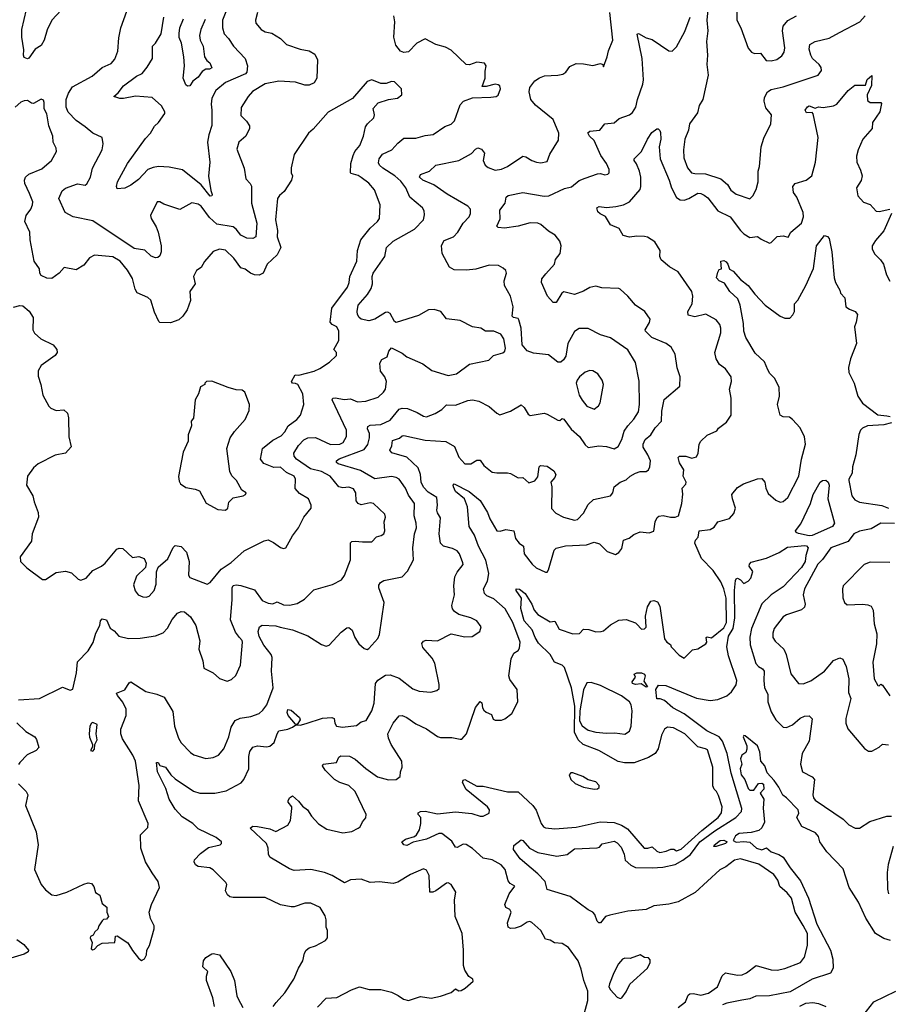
# Model space of a CAD drawing. Extents: x 1954678 to 2060275, y 904822 to 1016299.
# Tile 295 of 467: x 2018795 to 2024494, y 956950 to 963409. Entities that reach past the tile are written whole.
import ezdxf

# ---------------------------------------------------------------- set-up
doc = ezdxf.new("R2010")
doc.units = 0

msp = doc.modelspace()

# ---------------------------------------------------------------- linework, layer by layer
at = {"layer": '0CON20XD'}
for points in [[(2020168.2, 963515), (2020125.6, 963405), (2020125.5, 963355.5), (2020135.6, 963315), (2020164.4, 963285), (2020197.8, 963235), (2020274.7, 963154.7), (2020289.8, 963105), (2020284.1, 963065), (2020276.7, 963053.3), (2020145, 962997.7), (2020082.5, 962945), (2020055.2, 962895), (2020050.3, 962855), (2020055.9, 962815.9), (2020055.4, 962714.6), (2020035.5, 962654.5), (2020027.7, 962605), (2020042.9, 962475), (2020033.1, 962383.1), (2020048.1, 962288.1), (2020056.9, 962263.1), (2020055, 962254), (2020045, 962251.9), (2019985, 962324.5), (2019863.5, 962423.5), (2019775, 962440.8), (2019705, 962445.3), (2019669.9, 962440.1), (2019634.8, 962425.2), (2019575, 962360), (2019525, 962324), (2019485, 962304), (2019435, 962300), (2019430, 962315), (2019436, 962345), (2019502.9, 962465), (2019621, 962629), (2019653.2, 962665), (2019678.8, 962711.2), (2019705.6, 962735), (2019746.2, 962793.8), (2019748.1, 962805), (2019724.6, 962844.6), (2019665, 962898.2), (2019555, 962906.6), (2019475, 962890.9), (2019450.9, 962890.9), (2019413.3, 962905), (2019441.2, 962928.8), (2019475.5, 962975), (2019560.8, 963039.2), (2019598.1, 963055), (2019632.2, 963097.8), (2019665.7, 963155), (2019666.9, 963235), (2019686.5, 963255), (2019723.2, 963315), (2019739.5, 963425)], [(2023312.9, 963495), (2023303.1, 963405), (2023309.1, 963335), (2023301.5, 963265), (2023307.8, 963175), (2023303.5, 963115), (2023311.9, 963045), (2023277.8, 962885), (2023254, 962845), (2023242.7, 962797.3), (2023190, 962725), (2023183.8, 962685), (2023160, 962625), (2023150.9, 962555), (2023152.8, 962502.8), (2023176.2, 962436.2), (2023202, 962405), (2023225, 962398.8), (2023295, 962398), (2023394.1, 962364.1), (2023438.7, 962328.7), (2023461.3, 962291.3), (2023495.6, 962265), (2023585, 962234.3), (2023605, 962254), (2023627.7, 962295), (2023639.3, 962345), (2023640.8, 962415), (2023649.1, 962445), (2023659.4, 962575), (2023678.3, 962631.7), (2023723.9, 962726.1), (2023726.9, 962785), (2023691, 962831), (2023680, 962875), (2023682.2, 962897.8), (2023701.4, 962935), (2023725, 962950), (2023805, 962967.7), (2024034.3, 963045.7), (2024055.6, 963074.4), (2024053.1, 963095), (2024040.6, 963115), (2023997.5, 963155), (2023985, 963176.2), (2023974.4, 963215), (2023980, 963245), (2024013.7, 963266.3), (2024105, 963286.9), (2024174.7, 963325.3), (2024308, 963395), (2024342.9, 963435)], [(2023500.9, 963510.9), (2023501.2, 963405), (2023525.8, 963355), (2023575, 963222.5), (2023596.4, 963196.4), (2023616.4, 963186.4), (2023655, 963190), (2023692.1, 963142.1), (2023725, 963138.6), (2023761.7, 963148.3), (2023795, 963171.4), (2023810.6, 963195), (2023814.4, 963224.4), (2023799.6, 963335), (2023804.7, 963365.3), (2023835, 963404.5), (2023892.5, 963435)], [(2019067.8, 963472.2), (2019006.4, 963406.4), (2018975, 963342), (2018955.6, 963275), (2018935, 963238.8), (2018895.5, 963214.5), (2018855, 963156.7), (2018845, 963151.2), (2018825, 963160), (2018819.2, 963175), (2018821.7, 963211.7), (2018809.4, 963295), (2018808.6, 963345), (2018838.8, 963475)], [(2020354.2, 963455), (2020342.5, 963405), (2020344, 963385), (2020378.8, 963345), (2020405, 963329.2), (2020449.3, 963319.3), (2020506, 963285), (2020545, 963245.7), (2020635, 963214.4), (2020694.1, 963204.1), (2020732.1, 963182.1), (2020749.4, 963145), (2020744.5, 963025), (2020725.8, 962994.2), (2020695, 962978.5), (2020665, 962978.9), (2020605, 962999.5), (2020495, 963004.5), (2020405, 962987.1), (2020323, 962937), (2020292.9, 962905), (2020247.4, 962832.6), (2020245, 962781.2), (2020282.5, 962742.5), (2020301.7, 962711.7), (2020302.5, 962695), (2020279.2, 962645), (2020233.1, 962605), (2020219.5, 962559.5), (2020266.5, 962435), (2020279.4, 962365), (2020307.5, 962335), (2020316.4, 962316.4), (2020314.7, 962204.7), (2020351.4, 962075), (2020344, 961985), (2020325, 961973.1), (2020284.3, 961975.7), (2020246.5, 961995), (2020214.5, 962035), (2020195, 962049.2), (2020088.3, 962068.3), (2020040.8, 962110.8), (2019985, 962185.5), (2019965, 962198.2), (2019925, 962206.9), (2019845, 962163.1), (2019739.5, 962199.5), (2019715, 962213.8), (2019696.4, 962213.6), (2019652.9, 962125), (2019656.9, 962105), (2019690.6, 962049.4), (2019703.9, 962015), (2019722.2, 961925), (2019723.8, 961886.2), (2019715, 961860), (2019701.7, 961848.3), (2019685, 961845.8), (2019657.8, 961857.8), (2019615, 961897.1), (2019545, 961908.5), (2019275, 962089.3), (2019145, 962115.5), (2019093.1, 962145), (2019051.9, 962235), (2019073.3, 962285), (2019095.9, 962304.1), (2019175, 962331.8), (2019225, 962324.3), (2019235, 962332), (2019259.5, 962375), (2019273.1, 962435), (2019335.8, 962555), (2019342.5, 962595), (2019335.8, 962635.8), (2019274.6, 962664.6), (2019225, 962706.9), (2019165, 962747.5), (2019112.3, 962802.3), (2019099.6, 962835), (2019099, 962885), (2019114, 962926), (2019141.1, 962968.9), (2019270.7, 963039.3), (2019335, 963095.8), (2019395, 963121.2), (2019419.7, 963150.3), (2019438, 963202), (2019445, 963290), (2019458.1, 963355), (2019496.9, 963465)], [(2020458, 956935), (2020478.2, 956961.8), (2020534.6, 957025.4), (2020592.5, 957115), (2020623.7, 957186.3), (2020652.9, 957235), (2020662.9, 957285), (2020675, 957304), (2020695, 957320.8), (2020735, 957333.8), (2020801.2, 957368.8), (2020813.3, 957385), (2020813.8, 957435), (2020806.4, 957456.4), (2020806.2, 957505), (2020799.5, 957529.5), (2020766.7, 957585), (2020705, 957614.3), (2020665, 957614.3), (2020595, 957588.6), (2020575, 957590), (2020505, 957602.9), (2020405, 957651.4), (2020195, 957650), (2020174.4, 957654.4), (2020158.3, 957668.3), (2020146, 957695), (2020154, 957735), (2020148.3, 957748.3), (2020065, 957830.9), (2020041.2, 957845), (2019965, 957853.6), (2019948.6, 957865), (2019940, 957885), (2019941.9, 957898.1), (2019980.9, 957939.1), (2020032.5, 957977.5), (2020110, 957995), (2020118.8, 958005), (2020118, 958015), (2020083.8, 958045), (2019965, 958101.5), (2019930.5, 958135), (2019860.5, 958180.5), (2019815, 958230.5), (2019775.4, 958295.4), (2019752.5, 958365), (2019698.1, 958475), (2019693.3, 958535), (2019702.5, 958535), (2019715, 958516), (2019752, 958505), (2019786.7, 958455), (2019815, 958428.9), (2019935, 958347.7), (2019976.2, 958333.8), (2020075, 958334.6), (2020150.2, 958349.8), (2020247.2, 958402.8), (2020264.6, 958425.4), (2020299.2, 958495), (2020298, 958575), (2020305, 958608), (2020325, 958636), (2020355, 958645.8), (2020415, 958639.2), (2020435, 958644), (2020465, 958666.7), (2020483.1, 958725), (2020495, 958742.9), (2020555, 958755.7), (2020585, 958766.8), (2020606.9, 958783.1), (2020635, 958781.2), (2020675, 958791.4), (2020782.3, 958827.7), (2020841.7, 958831.7), (2020858, 958825), (2020863, 958793), (2020873.8, 958775), (2020913, 958767), (2021005, 958778.6), (2021035, 958801.9), (2021067.6, 958812.4), (2021105.5, 958875), (2021120.9, 958925), (2021129.7, 959055), (2021145, 959076.9), (2021195, 959109.6), (2021225, 959110.4), (2021285, 959090), (2021375, 959018.6), (2021415.8, 959004.2), (2021492.3, 958997.7), (2021531.7, 959008.3), (2021547.7, 959022.3), (2021548.1, 959048.1), (2021518.1, 959188.1), (2021500.6, 959220.6), (2021439.5, 959289.5), (2021432.9, 959317.1), (2021445, 959331.2), (2021462.5, 959337.5), (2021535, 959334.5), (2021625, 959379.4), (2021715, 959360.6), (2021763.6, 959363.6), (2021813.3, 959395), (2021822, 959425), (2021793.3, 959465), (2021755, 959484.2), (2021675, 959507.1), (2021647.3, 959527.3), (2021635.6, 959545), (2021630.6, 959565), (2021648.2, 959635), (2021644.1, 959695.9), (2021650.3, 959755), (2021664.5, 959785), (2021704.2, 959835), (2021702.9, 959845), (2021680.4, 959905), (2021664.4, 959925), (2021635, 959939.6), (2021575.8, 959955), (2021555.5, 959975), (2021547.6, 960035), (2021555, 960140), (2021536.7, 960173.3), (2021531.1, 960191.1), (2021536.5, 960225), (2021530.8, 960275), (2021475, 960308.3), (2021445, 960341.8), (2021428, 960375), (2021425.5, 960425.5), (2021409.3, 960469.3), (2021335, 960539.3), (2021237.1, 960567.1), (2021223.8, 960585), (2021236.9, 960613.1), (2021241.4, 960648.6), (2021286.3, 960663.7), (2021305, 960678.5), (2021315, 960681.5), (2021455, 960649.7), (2021590.9, 960640.9), (2021648.7, 960608.7), (2021675, 960539.2), (2021715, 960495.5), (2021755, 960495.4), (2021795, 960518.2), (2021815, 960519.4), (2021840, 960485), (2021895, 960441.4), (2021925, 960435.7), (2021995, 960437.1), (2022015, 960431.4), (2022065, 960402.5), (2022096.7, 960405), (2022135, 960370), (2022175, 960384.3), (2022195, 960410), (2022202.9, 960475), (2022211.2, 960485), (2022255, 960479.5), (2022298.8, 960448.8), (2022312.1, 960425), (2022305.5, 960405), (2022280.6, 960375), (2022285.5, 960345), (2022285, 960203.3), (2022312.2, 960172.2), (2022362.5, 960145), (2022435, 960126), (2022455, 960130), (2022495, 960170.8), (2022525, 960227.5), (2022558.6, 960261.4), (2022671.2, 960285), (2022687.1, 960305), (2022696, 960345), (2022735, 960374.2), (2022775, 960390), (2022801.2, 960415), (2022835, 960434.3), (2022865, 960445.6), (2022905, 960444.4), (2022920, 960455), (2022930, 960475), (2022933.5, 960515), (2022916.9, 960555), (2022884.5, 960605), (2022885.3, 960625), (2022899.6, 960655), (2022936.9, 960685), (2022965, 960730.5), (2023005, 960774.3), (2023008.9, 960841.1), (2023023.7, 960916.3), (2023125.7, 961004.3), (2023128, 961065), (2023108.1, 961125), (2023095.8, 961215), (2023070.3, 961260.3), (2023035.4, 961285.4), (2022943.3, 961323.3), (2022900.6, 961365), (2022898.6, 961375), (2022927.3, 961422.7), (2022930.6, 961445), (2022895.5, 961495.5), (2022834.3, 961535), (2022785.3, 961595.3), (2022735, 961640.8), (2022725, 961645.6), (2022615, 961650), (2022575, 961660.8), (2022535, 961652.5), (2022495, 961626.9), (2022435, 961605.7), (2022365, 961623.8), (2022351.2, 961615), (2022315.7, 961554.3), (2022295, 961553.3), (2022258, 961595), (2022218, 961685), (2022221.7, 961708.3), (2022248, 961742), (2022302.9, 961805), (2022311.1, 961835), (2022340.8, 961875), (2022347.3, 961925), (2022338.1, 961955), (2022308.1, 961995), (2022265, 962021.1), (2022215, 962065.9), (2022194.8, 962074.8), (2022143.8, 962076.2), (2022065, 962054.7), (2021975, 962040.6), (2021933.3, 962045), (2021926.2, 962055), (2021948.3, 962101.7), (2021945, 962160), (2021980, 962205), (2021986.7, 962245), (2022000, 962255), (2022095, 962274.3), (2022235, 962251.5), (2022266.4, 962253.6), (2022369.5, 962300.5), (2022415, 962313.1), (2022465, 962352.9), (2022505, 962369.1), (2022585, 962397.1), (2022605, 962399.1), (2022635, 962391.5), (2022653.3, 962395), (2022662, 962405), (2022661.9, 962425), (2022645.7, 962465.7), (2022608.8, 962518.8), (2022565, 962615.7), (2022533.1, 962645), (2022522.6, 962667.4), (2022535, 962678.5), (2022600.8, 962685), (2022634.7, 962725.3), (2022695, 962731.2), (2022728.8, 962761.2), (2022796.7, 962785), (2022815, 962799.2), (2022838.2, 962835), (2022848.2, 962885), (2022883.4, 962985), (2022886.9, 963015), (2022879.1, 963155), (2022846.4, 963313.6), (2022855, 963317.5), (2022905, 963290.6), (2022945, 963278.9), (2023055, 963204.3), (2023075, 963201.4), (2023105, 963230), (2023159.4, 963330.6), (2023195, 963425.8)], [(2020965, 960920.6), (2021011.2, 960901.2), (2021065, 960906.7), (2021147.2, 960932.8), (2021182.2, 960965), (2021194.4, 960985), (2021201.2, 961035), (2021191.2, 961065), (2021162.7, 961102.7), (2021158.8, 961155), (2021170.5, 961179.5), (2021205, 961196.7), (2021216.5, 961235), (2021235, 961255.5), (2021305, 961220.4), (2021335, 961197.1), (2021440.6, 961150.6), (2021498.3, 961108.3), (2021605, 961074.3), (2021661.2, 961085), (2021745, 961148.1), (2021872.5, 961175), (2021904.4, 961205.6), (2021965, 961222.5), (2021977.8, 961235), (2021981.8, 961255), (2021971.1, 961315), (2021952.5, 961345), (2021905, 961366.4), (2021850, 961365), (2021820, 961385), (2021765, 961393.3), (2021685, 961435.8), (2021595, 961445.8), (2021556.9, 961495), (2021515, 961507.5), (2021476.2, 961505), (2021412.1, 961467.9), (2021265, 961423.3), (2021255, 961428.6), (2021225, 961480.6), (2021209.3, 961489.3), (2021195, 961488.9), (2021125, 961443.8), (2021085, 961433.6), (2021036.2, 961445), (2021022, 961455), (2021010.8, 961475), (2021008.1, 961495), (2021015.6, 961535), (2021076.2, 961605), (2021100.8, 961645), (2021109.6, 961675), (2021108.2, 961725), (2021113.4, 961745), (2021189.6, 961855), (2021200.6, 961915), (2021245.7, 961955), (2021385, 962034.4), (2021445, 962096.7), (2021451.7, 962128.3), (2021449.2, 962155), (2021437.5, 962175), (2021354.7, 962244.7), (2021329.1, 962305), (2021295, 962348.8), (2021255.4, 962385.4), (2021177.3, 962435), (2021155.7, 962455), (2021148.8, 962468.8), (2021153.3, 962495), (2021175, 962526.4), (2021235.9, 962554.1), (2021275, 962599.2), (2021315, 962631.4), (2021395, 962630.5), (2021455, 962649.5), (2021507.5, 962655), (2021585, 962708), (2021625, 962724.3), (2021646.7, 962745), (2021685, 962850), (2021706.7, 962875), (2021765, 962895.8), (2021885, 962900.8), (2021920, 962905), (2021935, 962913.8), (2021950, 962955), (2021944.4, 962974.4), (2021935, 962981.4), (2021914.5, 962985.5), (2021855, 962970), (2021830, 962970), (2021848.8, 963025), (2021848.3, 963071.7), (2021856.2, 963105), (2021845, 963122.5), (2021795, 963131.2), (2021746.8, 963113.2), (2021724.1, 963114.1), (2021625, 963208.8), (2021587.6, 963227.6), (2021525, 963247.1), (2021455, 963283.1), (2021401.5, 963255), (2021345, 963198.2), (2021315, 963193.1), (2021292.4, 963202.4), (2021262.1, 963242.1), (2021248.5, 963295), (2021256.1, 963395), (2021248.6, 963435)], [(2022650, 963165), (2022657.1, 963205), (2022685.8, 963275), (2022666.3, 963455)], [(2020010.7, 963409.3), (2019983.3, 963345), (2019975.3, 963305), (2019979.7, 963275), (2019998, 963235), (2020007.5, 963165), (2020021.9, 963141.9), (2020042.9, 963125), (2020055, 963092.5), (2020040, 963085), (2020015, 963083.8), (2019991.2, 963068.8), (2019965, 963031.2), (2019930, 963005), (2019910, 962975), (2019895, 962973.3), (2019885, 962982.5), (2019868, 963025), (2019875.6, 963105), (2019871.4, 963165), (2019856.7, 963255), (2019842, 963292), (2019841.6, 963318.4), (2019845.2, 963354.8), (2019868.9, 963415)], [(2018787.8, 958395), (2018837.5, 958345), (2018848.5, 958325), (2018831.9, 958255), (2018902.1, 958082.1), (2018915.8, 957995), (2018890.8, 957835), (2018935.6, 957735.6), (2018965, 957701.2), (2019005, 957668.8), (2019035, 957664), (2019104.4, 957685.6), (2019215, 957738), (2019245, 957746.2), (2019265, 957743.3), (2019281.7, 957721.7), (2019292.4, 957682.4), (2019320, 957665), (2019335, 957610), (2019367, 957587), (2019366.7, 957555), (2019376.7, 957525), (2019365, 957507.5), (2019343.8, 957506.2), (2019335, 957497.5), (2019313.3, 957465), (2019308.3, 957441.7), (2019287.5, 957425), (2019276.4, 957403.6), (2019260, 957395), (2019257.5, 957385), (2019270, 957355), (2019263, 957313), (2019275, 957307.5), (2019285, 957312.5), (2019307.5, 957335), (2019335, 957351.2), (2019420, 957355), (2019424, 957396), (2019435, 957400), (2019505, 957353.3), (2019535, 957303.3), (2019575, 957253.3), (2019595, 957237.5), (2019613, 957247), (2019627.5, 957275), (2019630, 957305), (2019647.5, 957335), (2019677.5, 957445), (2019677.5, 957465), (2019653.6, 957513.6), (2019643.3, 957555), (2019658.8, 957605), (2019713, 957717), (2019703.3, 957755), (2019665, 957812.5), (2019619.2, 957885), (2019589.4, 957975), (2019587.7, 958062.3), (2019635, 958110), (2019637.5, 958135), (2019573.3, 958285), (2019577.8, 958385), (2019555.5, 958545), (2019537.9, 958585), (2019470.3, 958690.3), (2019457.4, 958725), (2019458.4, 958755), (2019492.8, 958845), (2019493.2, 958885), (2019472.3, 958932.3), (2019435.6, 958975), (2019428.8, 958991.2), (2019485, 959013.1), (2019512, 959058), (2019525, 959065.7), (2019622.3, 959002.3), (2019694.4, 958985), (2019741.9, 958965), (2019800.6, 958870.6), (2019810.8, 958775), (2019836.5, 958695), (2019855, 958664.3), (2019915, 958602), (2019936.8, 958586.8), (2020015, 958562.5), (2020065, 958569.2), (2020098.8, 958585), (2020133.4, 958626.6), (2020166.4, 958705), (2020181.5, 958768.5), (2020209.4, 958810.6), (2020242.1, 958827.9), (2020311.3, 958838.7), (2020365, 958857.8), (2020390.2, 958879.8), (2020415.3, 958914.7), (2020457.8, 959025), (2020447.8, 959135), (2020451.5, 959225), (2020444.5, 959245), (2020397.3, 959305), (2020365, 959362.5), (2020358.6, 959395), (2020368, 959425), (2020385, 959437.8), (2020475, 959432.9), (2020504.1, 959424.1), (2020585.3, 959405.3), (2020685, 959366.9), (2020775, 959310), (2020805, 959300), (2020825, 959306.2), (2020905, 959392), (2020940.7, 959419.3), (2020955, 959421.4), (2020977.1, 959405), (2020993.1, 959355), (2021020, 959315), (2021055, 959283.8), (2021075, 959277.5), (2021086.4, 959283.6), (2021145, 959348.8), (2021155.7, 959375.7), (2021185.6, 959585), (2021151.7, 959681.7), (2021151.2, 959698.8), (2021162.2, 959717.8), (2021185, 959730.8), (2021305, 959754.3), (2021339.6, 959790.4), (2021379.2, 959865), (2021374.5, 959945), (2021386.2, 960035), (2021399.2, 960075), (2021396.3, 960106.3), (2021383.2, 960155), (2021384.3, 960235), (2021345, 960290), (2021325.6, 960335), (2021284.3, 960394.3), (2021265.5, 960405.5), (2021235, 960411.5), (2021124.2, 960395.8), (2021031, 960451), (2020884.3, 960495), (2020872.5, 960505), (2020873.1, 960515), (2020891.6, 960528.4), (2021055, 960590), (2021078, 960622), (2021089.3, 960665), (2021090, 960695), (2021076.6, 960725), (2021079.5, 960740.5), (2021095, 960749.8), (2021165, 960753.9), (2021225, 960781.6), (2021285, 960853.1), (2021305, 960860), (2021338.3, 960858.3), (2021402.9, 960832.9), (2021445, 960806.9), (2021465, 960802.5), (2021521.2, 960825), (2021565, 960850.6), (2021595, 960881.5), (2021655, 960880.9), (2021735, 960911.1), (2021765, 960914.4), (2021806.6, 960906.6), (2021875, 960871.2), (2021925, 960827.5), (2021945, 960817.5), (2022015, 960840), (2022085, 960881.2), (2022105, 960864.2), (2022131.1, 960821.1), (2022145, 960811.9), (2022235, 960827.1), (2022255, 960821.9), (2022325, 960780.8), (2022339.5, 960780.5), (2022355, 960792.5), (2022365, 960788.8), (2022412.3, 960722.3), (2022468.9, 960675), (2022505, 960619.2), (2022525, 960603.1), (2022595, 960612.9), (2022645, 960608.6), (2022695, 960593.1), (2022721.7, 960608.3), (2022746.2, 960655), (2022761.4, 960708.6), (2022784.7, 960745.3), (2022825, 960787.5), (2022854.7, 960835.3), (2022861.2, 960885), (2022858.5, 961038.5), (2022835, 961160), (2022785, 961243.8), (2022671.9, 961321.9), (2022605, 961341.4), (2022525, 961382.5), (2022465, 961383.8), (2022435, 961364), (2022391.1, 961285), (2022377.6, 961202.4), (2022362.8, 961177.2), (2022345, 961162.5), (2022325, 961163.1), (2022265, 961209.2), (2022165, 961220.9), (2022125, 961235.5), (2022092.1, 961275), (2022084.3, 961385), (2022070.3, 961440.3), (2022065, 961448.8), (2022035, 961454.3), (2022026.2, 961465), (2022032.2, 961525), (2022015.6, 961595), (2021975.6, 961665), (2021974.4, 961695), (2021988, 961745), (2021983.6, 961763.6), (2021967.7, 961777.7), (2021936.1, 961796.1), (2021875, 961798), (2021787.5, 961772.5), (2021726, 961766), (2021645, 961768), (2021615, 961785.3), (2021566.9, 961875), (2021561.5, 961928.5), (2021580.6, 961959.4), (2021640.6, 961985), (2021668.9, 962015), (2021705, 962073.3), (2021744.4, 962115), (2021752.7, 962137.3), (2021753.3, 962165), (2021735.7, 962185), (2021598.9, 962265), (2021512.5, 962325), (2021440.4, 962355), (2021418.4, 962375), (2021425, 962393.5), (2021483.3, 962415), (2021525.8, 962454.2), (2021675, 962485.7), (2021758.8, 962531.2), (2021785, 962560), (2021801.2, 962568.8), (2021825, 962560), (2021844.2, 962534.2), (2021835.7, 962485), (2021849.4, 962455), (2021869.2, 962439.2), (2021915, 962421.1), (2021955, 962429.2), (2021995, 962446.1), (2022095, 962514), (2022115, 962510), (2022155, 962484), (2022185, 962474.3), (2022215, 962469.2), (2022255, 962477.5), (2022273, 962527), (2022330.9, 962619.1), (2022331.4, 962665), (2022294.1, 962754.1), (2022178.6, 962848.6), (2022148.2, 962885), (2022136.7, 962935), (2022142.9, 962965), (2022175, 963008.1), (2022205, 963028.1), (2022239.1, 963040.9), (2022325, 963043.8), (2022357.6, 963052.4), (2022377.1, 963065), (2022405, 963102.2), (2022445, 963120.8), (2022495, 963120), (2022555, 963108.1), (2022605, 963121.2), (2022620, 963115), (2022625, 963100), (2022650, 963165)], [(2021626.2, 957735), (2021605, 957746.7), (2021595, 957744), (2021526, 957695), (2021505, 957685.7), (2021486.1, 957686.1), (2021481.9, 957795), (2021465, 957828.8), (2021445, 957839.2), (2021359.4, 957800.6), (2021275, 957751.9), (2021245, 957741.9), (2021155, 957753.5), (2021095, 957747.8), (2021035, 957770), (2020964.7, 957765.3), (2020925, 957747.1), (2020845, 957795.4), (2020794, 957814), (2020705, 957833.6), (2020595, 957827.5), (2020565, 957839.2), (2020436.7, 957915), (2020426.2, 957935), (2020424.5, 957975), (2020414.4, 958005), (2020306.2, 958105), (2020325, 958117.8), (2020354.4, 958115.6), (2020435, 958100), (2020475, 958083.9), (2020554, 958125), (2020570.6, 958155), (2020581.2, 958235), (2020580, 958245), (2020556.7, 958275), (2020556.7, 958285), (2020566.1, 958303.9), (2020585, 958317.5), (2020625, 958282), (2020650.2, 958250.2), (2020684.2, 958225), (2020709.2, 958185), (2020755, 958134.2), (2020809.3, 958099.3), (2020915, 958074.3), (2020975, 958082.9), (2021016.2, 958105), (2021028.8, 958115), (2021043.4, 958146.6), (2021065, 958173.3), (2021068.1, 958195), (2020996.5, 958345), (2020955, 958384.6), (2020895.2, 958405.2), (2020860.5, 958425), (2020798.1, 958485), (2020781.2, 958515), (2020785, 958526), (2020873.3, 958535), (2020889.5, 958570.5), (2020901.2, 958578.8), (2020958.2, 958578.2), (2020995, 958558.9), (2021065.9, 958495.9), (2021141.7, 958441.7), (2021215, 958421.9), (2021265, 958424), (2021291.2, 958445), (2021292.5, 958475), (2021304, 958505), (2021302.9, 958545), (2021233.1, 958653.1), (2021214.5, 958695), (2021210, 958725), (2021245, 958794), (2021285, 958842), (2021305, 958844.2), (2021335, 958831.9), (2021395, 958789.4), (2021465, 958757.5), (2021535, 958706.9), (2021555, 958700), (2021629.1, 958699.1), (2021685, 958688), (2021695, 958688.8), (2021725.5, 958725), (2021785, 958897.5), (2021815, 958936.7), (2021827.3, 958927.3), (2021831.2, 958895), (2021839.7, 958879.7), (2021855.6, 958865.6), (2021890, 958850), (2021900.5, 958820.5), (2021915, 958813.3), (2021955, 958813.8), (2021978.3, 958821.7), (2022023, 958857), (2022063.3, 958935), (2022058, 959015), (2022010.3, 959080.3), (2022004.4, 959105), (2022019.4, 959215), (2022037, 959253), (2022065, 959270), (2022074, 959285), (2022077.8, 959325), (2022030.3, 959455), (2021979.6, 959545), (2021905, 959609.6), (2021860.2, 959630.2), (2021844.2, 959645), (2021838.6, 959675), (2021864, 959726), (2021871.9, 959775), (2021852.8, 959862.8), (2021805.9, 959955), (2021777.8, 960027.8), (2021744.4, 960085), (2021732.1, 960212.1), (2021712.2, 960265), (2021655, 960314.4), (2021640, 960345), (2021638, 960355), (2021645, 960363.8), (2021742.9, 960312.9), (2021815, 960253.8), (2021863.5, 960175), (2021878.9, 960135), (2021924.5, 960055), (2021947.3, 960052.7), (2021983.8, 960063.8), (2022036.7, 960056.7), (2022047.5, 960005), (2022072.9, 959975), (2022101.4, 959955), (2022105.7, 959905), (2022156.2, 959836.2), (2022182.6, 959812.6), (2022245, 959784.4), (2022255, 959785.6), (2022265, 959799.2), (2022301.3, 959928.7), (2022315, 959943.1), (2022375, 959956.4), (2022514.3, 959964.3), (2022565, 959981.1), (2022599.5, 959969.5), (2022650.3, 959920.3), (2022705, 959900), (2022726.6, 959913.4), (2022745, 959938.8), (2022755.6, 959994.4), (2022792.9, 960007.1), (2022825, 960032.5), (2022865, 960048.1), (2022925, 960042.5), (2022955, 960054.3), (2022964.6, 960115.4), (2022976.4, 960143.6), (2022987.9, 960152.1), (2023017.1, 960157.1), (2023065, 960144.6), (2023094.7, 960144.7), (2023117.5, 960155), (2023139.6, 960235), (2023146.3, 960296.3), (2023142, 960335), (2023165, 960361.2), (2023167.5, 960375), (2023148.8, 960415), (2023151.9, 960455), (2023125, 960502), (2023115, 960536.7), (2023125, 960545.8), (2023165, 960545.6), (2023205, 960532.5), (2023235, 960542), (2023245.5, 960564.5), (2023252.9, 960625), (2023264.2, 960645), (2023305, 960683.3), (2023369.3, 960710.7), (2023380.7, 960729.3), (2023431.7, 960768.3), (2023462, 960815), (2023462.9, 960925), (2023452.9, 960985), (2023464.4, 961035), (2023463.1, 961065), (2023425, 961117.5), (2023387, 961147), (2023364.4, 961185), (2023355.5, 961225), (2023394.4, 961355), (2023395.5, 961385), (2023388.6, 961408.6), (2023365, 961440), (2023296.9, 961476.9), (2023225, 961460), (2023180, 961470), (2023179.2, 961495), (2023207.1, 961545), (2023210.6, 961595), (2023204.3, 961625), (2023115, 961754.3), (2023057.8, 961787.8), (2023004.3, 961834.3), (2022994.2, 961855), (2022996, 961895), (2022962.5, 961952.5), (2022915, 961981.8), (2022895, 961987.5), (2022845, 961989.5), (2022795, 961982.5), (2022753.3, 961993.3), (2022728.5, 962038.5), (2022672.2, 962062.2), (2022637.5, 962117.5), (2022604.2, 962134.2), (2022589.1, 962149.1), (2022581.2, 962175), (2022595.9, 962184.1), (2022645, 962177.8), (2022706.8, 962183.2), (2022755.8, 962194.2), (2022795, 962214), (2022865.3, 962294.7), (2022871.2, 962315), (2022871.2, 962375), (2022862.1, 962415), (2022842.7, 962462.7), (2022826.7, 962485), (2022826.7, 962495), (2022875.6, 962544.4), (2022914.3, 962625), (2022942.2, 962667.8), (2022975, 962693.3), (2022983, 962693), (2022995, 962682.5), (2022999.2, 962669.2), (2023001.1, 962625), (2022990.5, 962575), (2022996.2, 962495), (2023056.8, 962356.8), (2023071.6, 962305), (2023105, 962242.5), (2023127.6, 962227.6), (2023155, 962225.3), (2023185.2, 962234.8), (2023245, 962270), (2023265, 962268.5), (2023285, 962258.5), (2023310.3, 962240.3), (2023375, 962153.8), (2023457.1, 962115), (2023523.6, 962025), (2023545.6, 962005), (2023585, 961980.9), (2023635, 961985.7), (2023658.7, 961968.7), (2023715, 961943.8), (2023725, 961946.2), (2023765, 961986.2), (2023805, 961990), (2023837, 961983), (2023854.1, 962015.9), (2023925, 962073.8), (2023938.1, 962115), (2023935.6, 962145), (2023893.6, 962243.6), (2023871.4, 962275), (2023868.1, 962315), (2023882, 962335), (2023956, 962355), (2023991.2, 962385), (2024016.7, 962473.3), (2024033.2, 962635), (2024001.9, 962791.9), (2023995, 962799.2), (2023957.7, 962797.7), (2023948.9, 962815), (2023962.8, 962837.2), (2023975, 962843.5), (2024015, 962827.5), (2024035, 962836.5), (2024066.4, 962833.6), (2024135, 962844.2), (2024155.5, 962854.5), (2024230, 962945), (2024275, 962978.8), (2024345, 962978.8), (2024354.6, 963015.4), (2024385, 963042.5), (2024383.5, 962976.5), (2024355.8, 962915), (2024357.7, 962877.7), (2024375, 962866.2), (2024445, 962866.2), (2024448.8, 962858.8), (2024438.1, 962805), (2024390, 962735), (2024388.6, 962695), (2024327.5, 962625), (2024295.4, 962554.6), (2024284.4, 962514.4), (2024286.9, 962475), (2024312.1, 962422.1), (2024321.4, 962385), (2024315.4, 962354.6), (2024285.8, 962305), (2024295, 962253.8), (2024331.7, 962211.7), (2024375, 962196.9), (2024415, 962153.3), (2024435, 962151.1), (2024505, 962166.2)], [(2018755, 961522.5), (2018795, 961534.2), (2018815, 961530.8), (2018857.4, 961497.4), (2018882.5, 961455), (2018881.4, 961375), (2018892.1, 961352.1), (2018934.3, 961314.3), (2019013.3, 961275), (2019038.8, 961245), (2019040, 961225), (2019026.7, 961205), (2018935, 961140), (2018915.7, 961105), (2018915, 961070), (2018932.9, 961015), (2018945.8, 960945), (2018985, 960873.8), (2018999.7, 960859.7), (2019035, 960845.6), (2019085, 960848.6), (2019107.7, 960827.7), (2019115.9, 960795.9), (2019117.5, 960672.5), (2019133.3, 960606.7), (2019095, 960564.2), (2019028, 960552), (2018916.2, 960495), (2018885, 960470), (2018845.6, 960414.4), (2018839.2, 960355), (2018881.1, 960285), (2018888.6, 960245), (2018916, 960175), (2018918.6, 960145), (2018876.2, 960035), (2018871.7, 959988.3), (2018798.8, 959885), (2018800, 959855), (2018842.1, 959812.1), (2018945, 959737.5), (2018965, 959737.5), (2019035, 959782), (2019095, 959791.2), (2019135, 959781.2), (2019177.7, 959737.7), (2019195, 959732.5), (2019231.2, 959745), (2019273.6, 959796.4), (2019331.2, 959825), (2019355, 959844), (2019432.5, 959935), (2019447, 959943), (2019470.7, 959940.7), (2019535, 959881.2), (2019577, 959887), (2019612.5, 959875), (2019623.6, 959843.6), (2019621.2, 959815), (2019562, 959758), (2019542.1, 959702.1), (2019551.3, 959661.3), (2019571.2, 959635), (2019602.1, 959622.1), (2019625, 959620.8), (2019645, 959628), (2019678.1, 959665), (2019689.5, 959705), (2019692.7, 959787.3), (2019703, 959817), (2019767.8, 959872.2), (2019802.6, 959947.4), (2019815, 959959.2), (2019855, 959954), (2019888.6, 959915), (2019906.5, 959855), (2019902.5, 959765), (2019910, 959750), (2020025, 959706), (2020045, 959716.2), (2020116.5, 959803.5), (2020181.8, 959848.2), (2020267.5, 959925), (2020399.4, 959990.6), (2020425.8, 959995.8), (2020460, 959980), (2020505, 959946), (2020525, 959940.8), (2020540, 959945), (2020585, 960023.3), (2020624, 960075), (2020658.8, 960145), (2020706.7, 960205), (2020706.7, 960225), (2020690, 960265), (2020631.5, 960301.5), (2020603.2, 960333.2), (2020604.1, 960395), (2020594.6, 960415), (2020545, 960437.6), (2020505, 960472.3), (2020461.7, 960471.7), (2020396.4, 960496.4), (2020375.4, 960525), (2020388.9, 960595), (2020455, 960649.4), (2020511.1, 960678.9), (2020535.3, 960704.7), (2020556.9, 960745), (2020612.5, 960785), (2020636.7, 960815), (2020659.4, 960885), (2020651.9, 960955), (2020619.2, 961015), (2020605, 961023.3), (2020584.6, 961024.6), (2020579.1, 961035), (2020601.3, 961078.7), (2020626.6, 961076.6), (2020726, 961104), (2020765, 961121.1), (2020828.5, 961161.5), (2020872.5, 961205), (2020872.5, 961225), (2020855.9, 961245.9), (2020889.4, 961305), (2020888.2, 961365), (2020875, 961394.4), (2020845, 961409.1), (2020832.7, 961425), (2020842.7, 961517.3), (2020945.3, 961655), (2020956.7, 961685), (2020961.8, 961725), (2021007.9, 961825), (2021011.5, 961895), (2021033.9, 961965), (2021095, 962041.4), (2021142.9, 962085), (2021154.5, 962105.5), (2021160.9, 962195), (2021122.2, 962292.2), (2021085, 962336), (2021035, 962374), (2021015, 962385.8), (2020968.8, 962398.8), (2020964.2, 962405), (2020967.8, 962465), (2020982, 962518), (2020994.2, 962545), (2021026.2, 962583.8), (2021050, 962645), (2021063.8, 962705), (2021076.2, 962725), (2021118.9, 962765), (2021122.5, 962785), (2021114.3, 962825.7), (2021145.7, 962864.3), (2021215, 962885.6), (2021273.3, 962895), (2021302, 962915), (2021299.2, 962955), (2021255, 963001.2), (2021235, 963003.3), (2021199.5, 962990.5), (2021165, 962991.2), (2021105, 963013.3), (2021075, 963002.5), (2020977.9, 962892.1), (2020818.9, 962801.1), (2020719.7, 962690.3), (2020690, 962665), (2020596.1, 962523.9), (2020576.4, 962436.4), (2020576.7, 962403.3), (2020584.1, 962384.1), (2020579.2, 962355), (2020529.3, 962280.7), (2020498.6, 962255), (2020486.9, 962235), (2020473.8, 962096.2), (2020486.9, 962025), (2020483.1, 961985), (2020507.9, 961915), (2020485, 961865.8), (2020418.1, 961805), (2020392.9, 961745), (2020365, 961731.8), (2020335, 961734.6), (2020308.6, 961745), (2020275, 961771.4), (2020245, 961782), (2020200, 961845), (2020145, 961897.5), (2020105, 961903.1), (2020065, 961887.5), (2020007.5, 961822.5), (2019985, 961784), (2019955.7, 961764.3), (2019936.2, 961725), (2019945.8, 961675), (2019910, 961625), (2019915.6, 961565.6), (2019893.3, 961505), (2019865.4, 961464.6), (2019839.8, 961440.2), (2019785, 961421.1)], [(2019785, 961421.1), (2019715, 961423.3), (2019708.3, 961428.3), (2019680.3, 961490.3), (2019655, 961568.8), (2019635, 961586.5), (2019565, 961618), (2019551.7, 961641.7), (2019535, 961710), (2019502.5, 961765), (2019454.7, 961824.7), (2019405, 961852.7), (2019285, 961864.2), (2019253.6, 961846.4), (2019215, 961798), (2019165, 961768.8), (2019086.7, 961783.3), (2019053.8, 961745), (2019005, 961710.6), (2018972.1, 961712.1), (2018935, 961730), (2018926.2, 961745), (2018923.8, 961775), (2018888.6, 961825), (2018863.3, 961965), (2018861.2, 962015), (2018828.1, 962085), (2018836.4, 962125), (2018867.7, 962165), (2018879.6, 962195), (2018880, 962215), (2018858, 962268), (2018828, 962335), (2018825.4, 962355), (2018832.9, 962375), (2018855.3, 962394.7), (2018940.2, 962429.8), (2019002.9, 962485), (2019035.8, 962545), (2019034.2, 962565), (2019014.3, 962605), (2019012.5, 962645), (2018985, 962712.5), (2018971.7, 962791.7), (2018954.2, 962825), (2018956.2, 962865), (2018950.5, 962880.5), (2018935, 962887.5), (2018885, 962860), (2018871.4, 962861.4), (2018845, 962878), (2018825, 962877.1), (2018803.2, 962866.8), (2018765, 962834.2)], [(2024515, 962137.5), (2024465, 962024), (2024409.5, 961960.5), (2024388, 961925), (2024388, 961905), (2024403.2, 961873.2), (2024443.1, 961833.1), (2024461.4, 961805), (2024481.4, 961735), (2024505, 961694)], [(2023952.7, 961665), (2024003.3, 961776.7), (2024022.9, 961925), (2024075, 961993.8), (2024095, 961986.7), (2024105, 961973.3), (2024123.1, 961885), (2024139.2, 961715), (2024148.6, 961685), (2024176.7, 961635), (2024180, 961615), (2024208, 961585), (2024216.2, 961525), (2024238.8, 961508.8), (2024277.5, 961495), (2024292, 961475), (2024283.8, 961425), (2024271.2, 961395), (2024285.6, 961285), (2024245.6, 961185), (2024232.9, 961127.1), (2024235.5, 961095), (2024270.6, 961025), (2024295, 960938.6), (2024325, 960893.1), (2024425, 960816.2), (2024485, 960809.5), (2024506.2, 960805)], [(2022497.8, 956885), (2022522, 956975), (2022522.5, 957035), (2022495.6, 957105), (2022479.7, 957179.7), (2022458.1, 957235), (2022395, 957322.5), (2022355, 957349.2), (2022303, 957353), (2022275, 957371.2), (2022245, 957376.7), (2022213.4, 957433.4), (2022155, 957487.5), (2022142.3, 957492.3), (2022125, 957489.2), (2022085, 957463.1), (2022045, 957448.6), (2022015, 957446), (2021998.8, 957455), (2021994.4, 957485), (2022019.4, 957555), (2022011.3, 957571.3), (2021984, 957585), (2021978.6, 957605), (2022006.2, 957673.8), (2022042.5, 957725), (2022013.2, 957743.2), (2022000, 957760), (2021980, 957835), (2021954.6, 957864.6), (2021895, 957897.7), (2021835, 957908.2), (2021765, 957972.5), (2021725, 957999), (2021705, 958001.1), (2021665, 957979.1), (2021655, 957980.6), (2021630.3, 958020.3), (2021565, 958071.2), (2021545, 958070.8), (2021465, 958032.5), (2021435, 958027.5), (2021376, 958014), (2021335, 957992.1), (2021315, 957995.8), (2021301.2, 958015), (2021326.7, 958033.3), (2021385, 958050.8), (2021398.3, 958061.7), (2021417.5, 958095), (2021426.7, 958135), (2021426.2, 958175), (2021410, 958195), (2021410, 958205), (2021425.6, 958214.4), (2021455, 958216.7), (2021535, 958200), (2021655, 958212.8), (2021762.1, 958202.1), (2021816.6, 958183.4), (2021836.7, 958185), (2021875.6, 958204.4), (2021877.1, 958225), (2021865, 958244.2), (2021725, 958358), (2021700.9, 958405), (2021705, 958420), (2021715, 958424.2), (2021795, 958380.5), (2021835, 958380), (2021995, 958344), (2022065, 958342.9), (2022162.1, 958255), (2022184.4, 958224.4), (2022216.5, 958135), (2022230.8, 958115), (2022245, 958106.5), (2022305, 958100.9), (2022445, 958112.4), (2022603, 958147), (2022695, 958142.5), (2022744.1, 958124.1), (2022781.9, 958101.9), (2022892.5, 957975), (2022916.1, 957973.9), (2022945, 957982.5), (2022975, 957953.8), (2022995, 957946.2), (2023036.4, 957953.6), (2023067, 957967), (2023086.4, 957966.4), (2023105, 957957.5), (2023135, 957968), (2023269.7, 958090.3), (2023377.9, 958175), (2023400, 958205), (2023403.8, 958245), (2023380.5, 958320.5), (2023366.7, 958345), (2023351.7, 958361.7), (2023343.6, 958383.6), (2023342, 958505), (2023308.3, 958618.3), (2023295, 958626.7), (2023245, 958638), (2023160, 958725), (2023084.4, 958764.4), (2023045, 958768.6), (2023025, 958755.7), (2023006.3, 958715), (2022984.6, 958625.4), (2022965, 958594.2), (2022920.9, 958569.1), (2022825.7, 958534.3), (2022763.9, 958533.9), (2022721.6, 958541.6), (2022595, 958614.8), (2022491.8, 958655), (2022460, 958685), (2022434.5, 958735), (2022437.3, 958905), (2022415, 959026.7), (2022370.1, 959160.1), (2022354.2, 959174.2), (2022304.7, 959195), (2022275.3, 959245), (2022199, 959319), (2022177, 959355), (2022156.8, 959406.8), (2022105, 959465.9), (2022083.9, 959546.1), (2022086.7, 959615), (2022052.7, 959665), (2022052, 959675), (2022075, 959672.3), (2022110.5, 959645), (2022155.7, 959575), (2022171.1, 959535), (2022195, 959507.8), (2022275, 959459.2), (2022305, 959462.5), (2022335, 959410), (2022425, 959380.8), (2022467.1, 959382.9), (2022495, 959410), (2022529.3, 959409.3), (2022574.1, 959394.1), (2022610, 959395), (2022625, 959400), (2022671.2, 959438.8), (2022725, 959470), (2022775, 959473.8), (2022835, 959452.5), (2022844, 959444), (2022875, 959410), (2022895, 959413.8), (2022905, 959423.3), (2022900, 959495), (2022915, 959556.7), (2022936.2, 959593.8), (2022955, 959598), (2022980.5, 959590.5), (2022995, 959562.5), (2023025, 959347.5), (2023040, 959325), (2023065, 959310), (2023070, 959295), (2023120.7, 959240.7), (2023155, 959220), (2023210, 959275), (2023245, 959282.5), (2023296.4, 959313.6), (2023302.5, 959325), (2023300, 959355), (2023305, 959360), (2023335, 959353.3), (2023415, 959420), (2023433.1, 959455), (2023429.4, 959615), (2023415, 959674.2), (2023395, 959721.1), (2023345.3, 959795), (2023268.9, 959875), (2023224.3, 959975), (2023229.2, 959995), (2023245.8, 960015), (2023254, 960055), (2023324.4, 960064.4), (2023350.5, 960079.5), (2023376, 960115), (2023452.9, 960137.1), (2023481.4, 960168.6), (2023490.8, 960205), (2023470.8, 960265), (2023468, 960295), (2023505, 960340), (2023543.3, 960365), (2023635, 960397.5), (2023665, 960400), (2023683.8, 960375), (2023690.8, 960335), (2023705, 960301.2), (2023755, 960255.8), (2023785, 960244), (2023805, 960249.2), (2023835.7, 960275), (2023906.7, 960413.3), (2023924.5, 960525.5), (2023951.1, 960625), (2023945, 960673.3), (2023915, 960731.2), (2023865, 960786.2), (2023845, 960801.2), (2023805, 960803.3), (2023783.9, 960813.9), (2023768, 960885), (2023780.5, 960939.5), (2023777.5, 960995), (2023749.4, 961055), (2023716.9, 961086.9), (2023702.7, 961112.7), (2023681.5, 961165), (2023620.7, 961220.7), (2023558.9, 961325), (2023545.4, 961365.4), (2023543.9, 961415), (2023521.3, 961535), (2023507.3, 961577.3), (2023454.5, 961625), (2023419.7, 961679.7), (2023385, 961695.7), (2023367.1, 961715), (2023375, 961752.5), (2023385, 961770), (2023400, 961775), (2023395.7, 961824.3), (2023415, 961829.6), (2023429.4, 961819.4), (2023441.2, 961805), (2023452, 961772), (2023475, 961759.4), (2023523.7, 961703.7), (2023575, 961665.6), (2023618.3, 961608.3), (2023685, 961537.1), (2023785, 961464.3), (2023815, 961451.4), (2023848.6, 961451.4), (2023867.3, 961472.7), (2023877.5, 961495), (2023879.2, 961545), (2023900.8, 961569.2), (2023952.7, 961665)], [(2022565, 960854.2), (2022593.5, 960876.5), (2022604.5, 960895.5), (2022624.4, 961015), (2022615.6, 961045), (2022587.5, 961085), (2022556.1, 961106.1), (2022535, 961106.9), (2022505, 961096.7), (2022466.9, 961065), (2022452.2, 961045), (2022446.9, 961025), (2022465.4, 960945.4), (2022485, 960912), (2022515, 960873.1), (2022565, 960854.2)], [(2020145, 960191.2), (2020161.2, 960205), (2020166.4, 960243.6), (2020195, 960272.5), (2020260, 960285), (2020276.4, 960293.6), (2020280, 960305), (2020252.7, 960322.7), (2020217.5, 960385), (2020187.6, 960417.6), (2020173.1, 960445), (2020153.1, 960595), (2020175.8, 960665), (2020205, 960708), (2020274, 960785), (2020300, 960845), (2020302, 960885), (2020272.5, 960965), (2020255, 960979.2), (2020215, 960980), (2020162.5, 960995), (2020055, 961036.7), (2020020, 961035), (2020010, 961025), (2020010, 961015), (2019980.3, 960999.7), (2019968.6, 960955), (2019945.8, 960915), (2019934.2, 960795.8), (2019920, 960775), (2019922.5, 960745), (2019901.1, 960685), (2019899.1, 960645), (2019867.6, 960572.4), (2019854.5, 960504.5), (2019837.4, 960412.6), (2019841.4, 960381.4), (2019850, 960365), (2019885, 960340.6), (2019945, 960330), (2019975, 960317.5), (2020017.7, 960237.7), (2020095, 960196.7), (2020145, 960191.2)], [(2018787.3, 958947.3), (2018925, 958956.1), (2019075, 959030.6), (2019125, 959010), (2019144, 959016), (2019167.3, 959125), (2019173.4, 959196.6), (2019245, 959268), (2019276.2, 959323.8), (2019295.3, 959385), (2019320, 959435), (2019324.5, 959465.5), (2019335, 959478), (2019365, 959472.5), (2019388.3, 959418.3), (2019415, 959400.8), (2019445, 959364.5), (2019508.8, 959348.8), (2019585, 959350.8), (2019685, 959367.8), (2019735, 959386.9), (2019765, 959417.5), (2019796.1, 959473.9), (2019830, 959515), (2019855, 959525.8), (2019875, 959524), (2019915, 959491.4), (2019949.6, 959435), (2019977.1, 959335), (2019969.1, 959279.1), (2019996.4, 959203.6), (2020003.3, 959155), (2020063.6, 959123.6), (2020105, 959086.7), (2020155, 959070), (2020185, 959081.2), (2020213, 959107), (2020244.3, 959175), (2020256.7, 959325), (2020255, 959337.1), (2020236.8, 959356.8), (2020210, 959390), (2020177.2, 959472.8), (2020188.4, 959605), (2020188.2, 959681.8), (2020195, 959697.1), (2020215, 959701.9), (2020245, 959698.1), (2020335, 959669.2), (2020385, 959598.1), (2020425, 959581.5), (2020455, 959576.7), (2020485, 959589.1), (2020525, 959570.8), (2020565, 959568.5), (2020615, 959579.4), (2020663.4, 959606.6), (2020725, 959668.5), (2020846.6, 959703.4), (2020906, 959735), (2020926.8, 959763.2), (2020965.5, 959865), (2020965, 959976.2), (2020975, 959985.7), (2020995, 959988.6), (2021045, 959982.5), (2021105, 959984.2), (2021135, 960016.2), (2021165.9, 960024.1), (2021185, 960036.7), (2021191.4, 960055), (2021185.7, 960115), (2021194.3, 960145), (2021190.8, 960165), (2021117.1, 960235), (2021095, 960239.1), (2021035, 960227.1), (2021015, 960234.2), (2021002.5, 960252.5), (2020999.2, 960305), (2020985, 960330.5), (2020955, 960341.1), (2020915, 960336.9), (2020889.2, 960345), (2020831.1, 960415), (2020775.7, 960445), (2020702.8, 960462.8), (2020610.5, 960525), (2020595.4, 960545), (2020594.5, 960565), (2020625, 960615.5), (2020658.3, 960651.7), (2020685, 960666.7), (2020735, 960667.2), (2020835, 960621.9), (2020895, 960623.8), (2020917.7, 960635), (2020938.2, 960675), (2020938.5, 960715), (2020844.5, 960915.5), (2020850, 960925), (2020865, 960927.8), (2020925, 960918.1), (2020965, 960920.6)], [(2024514, 960765), (2024465, 960751.8), (2024356.7, 960745), (2024325, 960730), (2024310.5, 960715), (2024301.3, 960688.7), (2024280, 960555), (2024258.5, 960475), (2024257.7, 960435), (2024235.6, 960395), (2024235.6, 960385), (2024255.5, 960285.5), (2024275, 960258.6), (2024305, 960243.3), (2024450.9, 960220.9), (2024496, 960205)], [(2023975, 960022.7), (2023905, 960038.2), (2023890, 960045), (2023885.8, 960055), (2023919.3, 960100.7), (2023984.5, 960235.5), (2024000.3, 960295), (2024047.5, 960375), (2024061.2, 960385), (2024085, 960387), (2024100, 960375), (2024106.5, 960355), (2024098.1, 960265), (2024141.9, 960105), (2024127.1, 960085), (2023995, 960024.2), (2023975, 960022.7)], [(2024535, 960102.9), (2024445, 960105.3), (2024381.7, 960068.3), (2024305.8, 960054.2), (2024267.5, 960035), (2024230.8, 959985), (2024116.2, 959943.8), (2024062.6, 959867.4), (2024032.6, 959837.4), (2023944.7, 959675.3), (2023935.4, 959635), (2023948.5, 959575), (2023943.1, 959555), (2023925, 959538.1), (2023826.7, 959505), (2023805, 959490.8), (2023745.5, 959414.5), (2023735.7, 959385), (2023737, 959357), (2023752.4, 959332.4), (2023809.3, 959279.3), (2023824.4, 959245), (2023855, 959117.5), (2023905, 959053.8), (2023935, 959052), (2023985, 959072), (2024075, 959136), (2024135.4, 959204.6), (2024175, 959222.5), (2024195, 959214), (2024218.5, 959165), (2024235.8, 959085), (2024231.8, 958995), (2024247.8, 958955), (2024234.3, 958904.3), (2024215.5, 958824.5), (2024215.6, 958795), (2024227.6, 958757.6), (2024337.9, 958627.9), (2024365, 958611.2), (2024385, 958611.2), (2024434.4, 958635.6), (2024455, 958655.8), (2024495, 958651.4)], [(2022805, 957862.4), (2022835, 957847.1), (2022945, 957845.1), (2023015, 957849.2), (2023095, 957866.9), (2023145.3, 957894.7), (2023196.7, 957933.3), (2023256.4, 958015), (2023355, 958088.4), (2023493.7, 958176.3), (2023530, 958215), (2023532.2, 958235), (2023462.2, 958465), (2023436, 958595), (2023406.5, 958676.5), (2023384.8, 958705), (2023303.6, 958743.6), (2023155, 958854.5), (2023080.5, 958895), (2023025, 958942.9), (2022996.4, 958953.6), (2022974.4, 958954.4), (2022968.4, 959015), (2022986, 959044), (2023035, 959041.4), (2023235, 958958.5), (2023325, 958942.7), (2023375, 958949.3), (2023435, 958973.4), (2023465, 958999.7), (2023496.4, 959045), (2023499.1, 959075), (2023444.9, 959235), (2023434.9, 959295), (2023446.4, 959365), (2023475.6, 959414.4), (2023486.7, 959485), (2023484.6, 959665.4), (2023490.3, 959729.7), (2023495, 959740.8), (2023505, 959745.7), (2023524.3, 959735), (2023545, 959710), (2023575, 959725.6), (2023592.1, 959745), (2023605, 959790), (2023580, 959825), (2023582.6, 959837.4), (2023595, 959850), (2023694.2, 959875.8), (2023777.3, 959912.7), (2023831.9, 959948.1), (2023945, 959960), (2023957.4, 959957.4), (2023968.8, 959945), (2023953.2, 959895), (2023948.1, 959855), (2023925.5, 959814.5), (2023805, 959688.9), (2023725.2, 959634.8), (2023665, 959577.5), (2023597.4, 959415), (2023585, 959357.5), (2023588.5, 959308.5), (2023625, 959185.6), (2023641.5, 959165), (2023669.5, 959149.5), (2023680, 959135), (2023678, 959075), (2023680.7, 959025), (2023702.5, 958985), (2023703.9, 958935), (2023725, 958868.8), (2023756, 958815), (2023805, 958768), (2023825, 958765.8), (2023865, 958783.5), (2023915, 958826.9), (2023945, 958840.5), (2023975, 958842), (2023993.5, 958823.5), (2023974.6, 958675.4), (2023928.1, 958595), (2023918.1, 958525), (2023930.8, 958475), (2023995, 958442), (2024009.2, 958425), (2023998.9, 958325), (2024003.1, 958305), (2024015, 958289.2), (2024198.8, 958165), (2024235, 958126.2), (2024275.9, 958105.9), (2024304.1, 958105.9), (2024372.1, 958147.9), (2024485, 958183.9), (2024515, 958184.7)], [(2024505, 959847.1), (2024375, 959849.2), (2024335, 959834), (2024198.8, 959695), (2024192.5, 959675), (2024195.9, 959615.9), (2024205.9, 959585.9), (2024225, 959571.2), (2024325, 959574.4), (2024359.5, 959569.5), (2024380.6, 959560.6), (2024395.5, 959535.5), (2024401.5, 959445), (2024419.1, 959379.1), (2024416.7, 959315), (2024393.5, 959195), (2024402.1, 959085), (2024425, 959042), (2024435, 959040), (2024445, 959050), (2024455, 959043.3), (2024505, 958974.2)], [(2022905, 959030), (2022872.9, 959052.9), (2022835, 959048.5), (2022816.2, 959055), (2022814, 959065), (2022836.2, 959095), (2022827.5, 959115), (2022845, 959123.3), (2022875, 959124), (2022893.8, 959115), (2022897.8, 959105), (2022890.3, 959070.3), (2022915, 959033.3), (2022905, 959030)], [(2022765, 958722.9), (2022795, 958741.4), (2022806.8, 958775), (2022813.4, 958875), (2022806.7, 958915), (2022795.5, 958935), (2022744.3, 958974.3), (2022605, 959041.3), (2022545, 959060.9), (2022515, 959058), (2022495, 959013.3), (2022469.5, 958875), (2022468.8, 958808.8), (2022485, 958777.5), (2022525, 958748.8), (2022575, 958734.3), (2022645, 958728.1), (2022699.1, 958730.9), (2022765, 958722.9)], [(2020615, 958785.8), (2020605, 958787.8), (2020555.5, 958845), (2020548.9, 958865), (2020555, 958883.3), (2020575, 958878.5), (2020630.2, 958830.2), (2020634.1, 958815), (2020615, 958785.8)], [(2018775.8, 958795.8), (2018835, 958738.8), (2018895, 958703.3), (2018905.8, 958685.8), (2018920, 958635), (2018903.3, 958615), (2018842.7, 958587.3), (2018795, 958536.7), (2018786.9, 958523.1)], [(2019275, 958610), (2019286.4, 958623.6), (2019287.5, 958655), (2019302.5, 958685), (2019296.2, 958725), (2019302.5, 958785), (2019275, 958798.8), (2019265, 958793.3), (2019254.4, 958775), (2019250, 958725), (2019252.7, 958702.7), (2019272.5, 958655), (2019271.7, 958638.3), (2019260, 958615), (2019275, 958610)], [(2024508.3, 957368.3), (2024465, 957382.5), (2024409.3, 957415), (2024345.8, 957515), (2024299.5, 957619.5), (2024237.7, 957715), (2024198.8, 957838.8), (2024091, 957951), (2024043.8, 958015), (2024035, 958050), (2024016.5, 958075), (2023926.1, 958116.1), (2023894.3, 958175), (2023906.4, 958203.6), (2023902.9, 958225), (2023825, 958304.4), (2023801.3, 958321.3), (2023776.4, 958373.6), (2023745, 958418.6), (2023698.3, 958468.3), (2023683.3, 958515), (2023656.7, 958545), (2023652, 958605), (2023636, 958645), (2023555, 958710), (2023545, 958712.5), (2023541.2, 958705), (2023566.2, 958645), (2023566.2, 958623.8), (2023558.3, 958601.7), (2023532.5, 958585), (2023525, 958560), (2023533.8, 958525), (2023522.2, 958495), (2023528.9, 958455), (2023553.6, 958423.6), (2023574.4, 958365), (2023585, 958353.8), (2023612, 958355), (2023641.3, 958398.7), (2023665, 958401.1), (2023675, 958393.8), (2023678.1, 958361.9), (2023654, 958335), (2023677.1, 958295), (2023673.6, 958236.4), (2023681.5, 958145), (2023663.6, 958106.4), (2023645, 958089.1), (2023595, 958076), (2023515, 958070.5), (2023490.6, 958055), (2023476, 958025), (2023495, 958012.9), (2023545, 958018.5), (2023585, 958014.5), (2023628.8, 957975), (2023665, 957962.4), (2023695, 957975.8), (2023725, 957949.6), (2023775, 957933), (2023804.6, 957914.6), (2023850.5, 957845), (2023918.7, 957758.7), (2023970.2, 957645), (2024025.2, 957475), (2024114.1, 957305), (2024129, 957245), (2024132.7, 957187.3), (2024115, 957153.6), (2023995, 957114), (2023849.1, 957030.9), (2023715, 957005.6), (2023625, 957003.5), (2023585, 956986.7), (2023533.1, 956976.9), (2023435, 956958.2), (2023405, 956945.4)], [(2022565, 958360), (2022585, 958362.5), (2022597, 958373), (2022597.5, 958385), (2022575, 958410), (2022525, 958423.3), (2022490, 958445), (2022425, 958467.5), (2022411.7, 958468.3), (2022400, 958455), (2022410, 958425), (2022439.3, 958399.3), (2022495, 958373.3), (2022565, 958360)], [(2023115, 956929.1), (2023163.5, 956965), (2023180.5, 957009.5), (2023190.9, 957019.1), (2023215, 957020.6), (2023265, 957010), (2023315, 957022.5), (2023372.9, 957065), (2023403, 957137), (2023425, 957156), (2023505, 957140), (2023535, 957143.3), (2023564.5, 957155.5), (2023625.9, 957204.1), (2023725, 957175.6), (2023765, 957174.5), (2023815, 957184.5), (2023918.8, 957225), (2023945, 957260), (2023964.4, 957335), (2023964.5, 957415), (2023935.8, 957465.8), (2023883.1, 957555), (2023859.5, 957645), (2023831.1, 957681.1), (2023782.8, 957722.8), (2023768.9, 957765), (2023742.2, 957802.2), (2023645, 957868.9), (2023525, 957904.5), (2023485, 957895.6), (2023428.1, 957851.9), (2023388.5, 957831.5), (2023227.2, 957682.8), (2023115, 957622.1), (2023055, 957607.4), (2022955, 957595.4), (2022905, 957571.8), (2022785, 957560.9), (2022666.7, 957535), (2022639.2, 957525), (2022605, 957484), (2022595, 957483.8), (2022584, 957496), (2022569.2, 957539.2), (2022556, 957555), (2022525, 957569.2), (2022406.8, 957656.8), (2022255, 957702.5), (2022241.8, 957755), (2022194.8, 957804.8), (2022078.9, 957905), (2022035.4, 957965), (2022037.4, 957992.6), (2022085, 958027.8), (2022095, 958023.9), (2022140, 957975), (2022195, 957945.4), (2022318.5, 957921.5), (2022387.7, 957932.3), (2022435, 957969.2), (2022584.4, 957975.6), (2022598.3, 957981.7), (2022617, 958003), (2022695, 958019.4), (2022715, 958009.4), (2022740.7, 957980.7), (2022761.8, 957935), (2022768.4, 957895), (2022805, 957862.4)], [(2023365, 957984), (2023350, 957985), (2023353.8, 957995), (2023391.2, 958025), (2023415, 958027.5), (2023437.5, 958015), (2023426.2, 958005), (2023365, 957984)], [(2024526.9, 957985), (2024493.4, 957866.6), (2024485.7, 957815), (2024488, 957705), (2024496, 957675)], [(2020748.8, 956931.2), (2020805, 956990.8), (2020875, 956994.4), (2020971.2, 957045), (2021025, 957064.4), (2021087.9, 957047.9), (2021165, 957046.9), (2021235, 957030.5), (2021278.6, 957008.6), (2021312.6, 956982.6), (2021345, 956974.4), (2021425, 957000.8), (2021495, 956990.8), (2021555, 957002.5), (2021625, 957028), (2021655, 957051.2), (2021675, 957038.8), (2021690.5, 957039.5), (2021717.5, 957055), (2021769.3, 957100.7), (2021767.5, 957115), (2021742.3, 957132.3), (2021715, 957173.3), (2021705.7, 957205), (2021707.1, 957305), (2021698.6, 957415), (2021651.9, 957525), (2021648.6, 957635), (2021655.8, 957685), (2021626.2, 957735)], [(2018775, 957374.3), (2018822.7, 957342.7), (2018853.3, 957305), (2018850, 957295), (2018825, 957278.1), (2018715, 957246.5)], [(2020073.3, 956935), (2020063, 956993), (2020021.1, 957105), (2020020.8, 957135), (2020030, 957165), (2019996.7, 957195), (2020001.2, 957235), (2020015, 957256.2), (2020055, 957280), (2020065, 957283.3), (2020105, 957273.3), (2020180.8, 957165), (2020204.2, 957105), (2020220, 957005), (2020229.2, 956985), (2020259.7, 956929.7)], [(2022735, 956987.5), (2022745, 956992.5), (2022775, 957032.5), (2022798, 957082), (2022913.6, 957186.4), (2022932.5, 957225), (2022931.7, 957241.7), (2022920, 957255), (2022895, 957257.5), (2022865, 957273.3), (2022801.2, 957251.2), (2022765, 957253.3), (2022750, 957245), (2022724, 957215), (2022693.4, 957156.6), (2022664, 957085), (2022661.2, 957065), (2022671.2, 957045), (2022715, 956997.5), (2022735, 956987.5)], [(2024326.1, 956873.9), (2024398.9, 956965), (2024543.8, 957036.2)], [(2023913.2, 956936.8), (2023953.3, 956956.7), (2023999.1, 956960.9), (2024035.2, 956955.2), (2024085, 956934.5)]]:
    msp.add_lwpolyline(points, dxfattribs=at)

doc.saveas('drawing.dxf')
